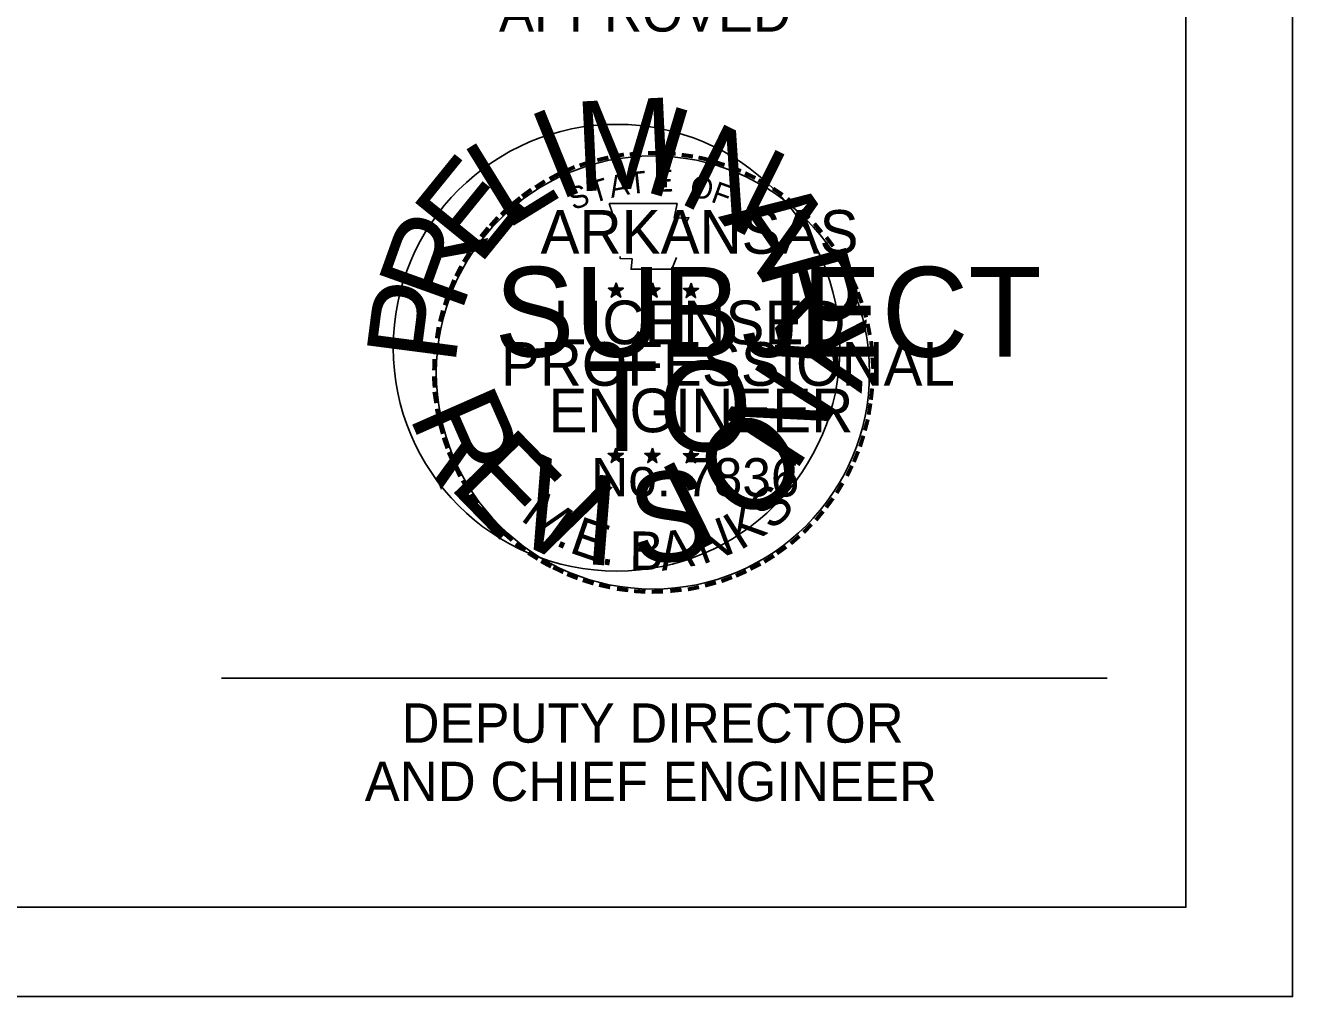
# Model space of a CAD drawing. Extents: x -492261 to -432772, y 1441225 to 1452922.
# Drawn here: x -457313 to -456748, y 1450513 to 1450946 of the extents above; entities that cross this region are included whole.
import ezdxf

# ---------------------------------------------------------------- set-up
doc = ezdxf.new("R2010")
doc.units = 0
for name, color, linetype in [('R_Border', 7, 'Continuous'), ('R_Border PE', 7, 'Continuous'), ('R_Border Prem', 7, 'Continuous'), ('R_No Plot', 7, 'Continuous')]:
    doc.layers.add(name, color=color, linetype=linetype)

msp = doc.modelspace()

# ---------------------------------------------------------------- linework, layer by layer
at = {"layer": 'R_Border'}
for q in [(-456795.84, 1452607.65), (-459957.64, 1450553.05)]:
    msp.add_line((-456795.84, 1450553.05), q, dxfattribs=at)
at = {"layer": 'R_Border PE'}
for p, q in [((-457053, 1450828.63), (-457049.6, 1450827.53)), ((-457053, 1450828.63), (-457050.5, 1450828.23)), ((-457053, 1450828.63), (-457050.7, 1450827.43)), ((-457051.7, 1450824.63), (-457049.6, 1450827.53)), ((-457051.7, 1450824.63), (-457050.5, 1450827.03)), ((-457051.7, 1450824.63), (-457049.7, 1450826.73)), ((-457049.6, 1450831.13), (-457050, 1450828.63)), ((-457047.5, 1450824.63), (-457049.7, 1450826.73)), ((-457049.6, 1450827.53), (-457049.6, 1450831.13)), ((-457049.6, 1450831.13), (-457049.1, 1450828.73)), ((-457046.3, 1450828.63), (-457049.6, 1450827.53)), ((-457047.5, 1450824.63), (-457049.6, 1450827.53)), ((-457046.3, 1450828.63), (-457049, 1450828.13)), ((-457047.5, 1450824.63), (-457048.9, 1450827.43)), ((-457046.3, 1450828.63), (-457048.2, 1450827.63)), ((-457036.7, 1450828.63), (-457033.3, 1450827.53)), ((-457036.7, 1450828.63), (-457034.3, 1450828.23)), ((-457036.7, 1450828.63), (-457034.5, 1450827.43)), ((-457035.5, 1450824.63), (-457033.3, 1450827.53)), ((-457035.5, 1450824.63), (-457034.2, 1450827.03)), ((-457035.5, 1450824.63), (-457033.4, 1450826.73)), ((-457033.3, 1450831.13), (-457033.7, 1450828.63)), ((-457031.3, 1450824.63), (-457033.4, 1450826.73)), ((-457033.3, 1450827.53), (-457033.3, 1450831.13)), ((-457033.3, 1450831.13), (-457032.9, 1450828.73)), ((-457030, 1450828.63), (-457033.3, 1450827.53)), ((-457031.3, 1450824.63), (-457033.3, 1450827.53)), ((-457030, 1450828.63), (-457032.8, 1450828.13)), ((-457031.3, 1450824.63), (-457032.7, 1450827.43)), ((-457030, 1450828.63), (-457032, 1450827.63)), ((-457019.6, 1450828.53), (-457016.2, 1450827.43)), ((-457019.6, 1450828.53), (-457017.2, 1450828.03)), ((-457019.6, 1450828.53), (-457017.3, 1450827.33)), ((-457018.4, 1450824.53), (-457016.2, 1450827.43)), ((-457018.4, 1450824.53), (-457017.1, 1450826.93)), ((-457018.4, 1450824.53), (-457016.2, 1450826.63)), ((-457016.2, 1450830.93), (-457016.6, 1450828.53)), ((-457016.2, 1450827.43), (-457016.2, 1450830.93)), ((-457016.2, 1450830.93), (-457015.8, 1450828.53)), ((-457012.8, 1450828.53), (-457016.2, 1450827.43)), ((-457014.2, 1450824.53), (-457016.2, 1450827.43)), ((-457014.2, 1450824.53), (-457016.2, 1450826.63)), ((-457012.8, 1450828.53), (-457015.7, 1450828.03)), ((-457014.2, 1450824.53), (-457015.5, 1450827.33)), ((-457012.8, 1450828.53), (-457014.9, 1450827.53)), ((-457053.1, 1450755.03), (-457049.7, 1450753.93)), ((-457053.1, 1450755.03), (-457050.5, 1450754.53)), ((-457053.1, 1450755.03), (-457050.7, 1450753.83)), ((-457051.7, 1450751.03), (-457049.7, 1450753.93)), ((-457051.7, 1450751.03), (-457050.5, 1450753.43)), ((-457051.7, 1450751.03), (-457049.7, 1450753.23)), ((-457049.7, 1450757.43), (-457050.1, 1450755.03)), ((-457049.7, 1450753.93), (-457049.7, 1450757.43)), ((-457049.7, 1450757.43), (-457049.2, 1450755.03)), ((-457046.3, 1450755.03), (-457049.7, 1450753.93)), ((-457047.5, 1450751.03), (-457049.7, 1450753.93)), ((-457047.5, 1450751.03), (-457049.7, 1450753.13)), ((-457046.3, 1450755.03), (-457049.1, 1450754.53)), ((-457047.5, 1450751.03), (-457048.9, 1450753.83)), ((-457046.3, 1450755.03), (-457048.2, 1450754.03)), ((-457036.8, 1450755.03), (-457033.4, 1450753.93)), ((-457036.8, 1450755.03), (-457034.3, 1450754.53)), ((-457036.8, 1450755.03), (-457034.5, 1450753.83)), ((-457035.5, 1450751.03), (-457033.4, 1450753.93)), ((-457035.5, 1450751.03), (-457034.3, 1450753.43)), ((-457035.5, 1450751.03), (-457033.4, 1450753.23)), ((-457033.4, 1450757.43), (-457033.8, 1450755.03)), ((-457033.4, 1450753.93), (-457033.4, 1450757.43)), ((-457033.4, 1450757.43), (-457033, 1450755.03)), ((-457030, 1450755.03), (-457033.4, 1450753.93)), ((-457031.4, 1450751.03), (-457033.4, 1450753.93)), ((-457031.4, 1450751.03), (-457033.4, 1450753.13)), ((-457030, 1450755.03), (-457032.9, 1450754.53)), ((-457031.4, 1450751.03), (-457032.7, 1450753.83)), ((-457030, 1450755.03), (-457032.1, 1450754.03)), ((-457019.6, 1450754.93), (-457016.2, 1450753.83)), ((-457019.6, 1450754.93), (-457017.2, 1450754.43)), ((-457019.6, 1450754.93), (-457017.3, 1450753.73)), ((-457018.4, 1450750.93), (-457016.2, 1450753.83)), ((-457018.4, 1450750.93), (-457017.1, 1450753.33)), ((-457018.4, 1450750.93), (-457016.2, 1450753.13)), ((-457016.2, 1450757.33), (-457016.6, 1450754.93)), ((-457016.2, 1450753.83), (-457016.2, 1450757.33)), ((-457016.2, 1450757.33), (-457015.8, 1450754.93)), ((-457012.8, 1450754.93), (-457016.2, 1450753.83)), ((-457014.2, 1450750.93), (-457016.2, 1450753.83)), ((-457014.2, 1450750.93), (-457016.2, 1450753.03)), ((-457012.8, 1450754.93), (-457015.7, 1450754.43)), ((-457014.2, 1450750.93), (-457015.6, 1450753.73)), ((-457012.8, 1450754.93), (-457014.9, 1450753.93)), ((-457225.32, 1450655.05), (-456830.96, 1450655.05))]:
    msp.add_line(p, q, dxfattribs=at)
for points in [[(-457052.6, 1450866.33), (-457050, 1450858.23)], [(-457018.5, 1450857.43), (-457017.1, 1450860.13), (-457023.7, 1450859.93), (-457022.4, 1450866.33), (-457052.6, 1450866.33)], [(-457047.8, 1450842.83), (-457047.8, 1450841.93), (-457042.4, 1450841.73), (-457042.9, 1450837.13), (-457024.7, 1450837.13), (-457022.7, 1450842.33)], [(-457049.6, 1450831.13), (-457047.5, 1450824.63), (-457053, 1450828.63), (-457046.3, 1450828.63), (-457051.7, 1450824.63), (-457049.6, 1450831.13)], [(-457033.3, 1450831.13), (-457031.3, 1450824.63), (-457036.7, 1450828.63), (-457030, 1450828.63), (-457035.5, 1450824.63), (-457033.3, 1450831.13)], [(-457016.2, 1450830.93), (-457014.2, 1450824.53), (-457019.6, 1450828.53), (-457012.8, 1450828.53), (-457018.4, 1450824.53), (-457016.2, 1450830.93)], [(-457049.7, 1450757.43), (-457047.5, 1450751.03), (-457053.1, 1450755.03), (-457046.3, 1450755.03), (-457051.7, 1450751.03), (-457049.7, 1450757.43)], [(-457033.4, 1450757.43), (-457031.4, 1450751.03), (-457036.8, 1450755.03), (-457030, 1450755.03), (-457035.5, 1450751.03), (-457033.4, 1450757.43)], [(-457016.2, 1450757.33), (-457014.2, 1450750.93), (-457019.6, 1450754.93), (-457012.8, 1450754.93), (-457018.4, 1450750.93), (-457016.2, 1450757.33)]]:
    msp.add_lwpolyline(points, dxfattribs=at)
for centre, radius in [((-457033.17, 1450791.14), 96.45), ((-457049.69, 1450827.51), 1.67), ((-457049.69, 1450827.51), 1.41), ((-457049.69, 1450827.51), 1.13), ((-457049.69, 1450827.51), 0.963), ((-457049.69, 1450827.51), 0.726), ((-457049.69, 1450827.51), 0.482), ((-457049.69, 1450827.51), 0.288), ((-457033.46, 1450827.51), 1.67), ((-457033.46, 1450827.51), 1.41), ((-457033.46, 1450827.51), 1.13), ((-457033.46, 1450827.51), 0.963), ((-457033.46, 1450827.51), 0.726), ((-457033.46, 1450827.51), 0.482), ((-457033.46, 1450827.51), 0.288), ((-457016.31, 1450827.39), 1.67), ((-457016.31, 1450827.39), 1.41), ((-457016.31, 1450827.39), 1.13), ((-457016.31, 1450827.39), 0.963), ((-457016.31, 1450827.39), 0.726), ((-457016.31, 1450827.39), 0.482), ((-457016.31, 1450827.39), 0.288), ((-457049.73, 1450753.9), 1.67), ((-457049.73, 1450753.9), 1.41), ((-457049.73, 1450753.9), 1.13), ((-457049.73, 1450753.9), 0.963), ((-457049.73, 1450753.9), 0.726), ((-457049.73, 1450753.9), 0.482), ((-457049.73, 1450753.9), 0.288), ((-457033.51, 1450753.9), 1.67), ((-457033.51, 1450753.9), 1.41), ((-457033.51, 1450753.9), 1.13), ((-457033.51, 1450753.9), 0.963), ((-457033.51, 1450753.9), 0.726), ((-457033.51, 1450753.9), 0.482), ((-457033.51, 1450753.9), 0.288), ((-457016.33, 1450753.8), 1.67), ((-457016.33, 1450753.8), 1.41), ((-457016.33, 1450753.8), 1.13), ((-457016.33, 1450753.8), 0.963), ((-457016.33, 1450753.8), 0.726), ((-457016.33, 1450753.8), 0.482), ((-457016.33, 1450753.8), 0.288)]:
    msp.add_circle(centre, radius, dxfattribs=at)
at = {"layer": 'R_Border Prem'}
msp.add_circle((-457049.36, 1450802.18), 99.45, dxfattribs=at)
at = {"layer": 'R_No Plot'}
msp.add_line((-460081.65, 1450513.26), (-456748.31, 1450513.26), dxfattribs=at)
for points in [[(-460081.71, 1452646.6), (-456748.31, 1452646.6), (-456748.31, 1450513.22), (-460081.71, 1450513.22)], [(-457618.44, 1452607.65), (-457618.44, 1452508.85), (-457261.12, 1452508.85), (-457261.12, 1452479.65), (-457029.12, 1452479.65), (-457029.12, 1452236.32), (-456795.84, 1452236.32), (-456795.84, 1450553.05), (-459957.64, 1450553.05), (-459957.64, 1452607.65)]]:
    msp.add_lwpolyline(points, close=True, dxfattribs=at)

# ---------------------------------------------------------------- texts
at = {"layer": 'R_Border PE'}
for s, height, p in [('APPROVED', 17.496, (-457101.7, 1450942.93)), ('ARKANSAS', 19.44, (-457083.2, 1450844.03)), ('LICENSED', 19.44, (-457077.4, 1450803.73)), ('PROFESSIONAL', 19.44, (-457100.9, 1450785.23)), ('ENGINEER', 19.44, (-457079.7, 1450764.53)), ('No. 7836', 17.078, (-457060.63, 1450735.93)), ('DEPUTY DIRECTOR', 17.496, (-457145.08, 1450626.32)), ('AND CHIEF ENGINEER', 17.496, (-457161.47, 1450600.33))]:
    msp.add_text(s, height=height, dxfattribs=at).set_placement(p)
for s, height, rotation, p in [('-', 15.55, 10.2193, (-457050.9, 1450881.23)), ('-', 15.55, 5.8968, (-457043.8, 1450882.23)), ('-', 15.55, 0.1862, (-457036.3, 1450882.93)), ('-', 15.55, 357.743, (-457029.3, 1450882.83)), ('-', 15.55, 352.1617, (-457022.1, 1450882.23)), ('-', 15.55, 24.3072, (-457071, 1450874.73)), ('-', 15.55, 19.1761, (-457064.7, 1450877.33)), ('-', 15.55, 13.6301, (-457057.4, 1450879.63)), ('-', 15.55, 347.2049, (-457015.1, 1450881.23)), ('-', 15.55, 342.3362, (-457008.8, 1450879.63)), ('-', 15.55, 337.8551, (-457001.8, 1450877.53)), ('-', 15.55, 34.0636, (-457082.9, 1450868.03)), ('-', 15.55, 28.7918, (-457077.1, 1450871.63)), ('T', 9.72, 16.4036, (-457059.7, 1450866.43)), ('A', 9.72, 11.2132, (-457051.7, 1450868.83)), ('T', 9.72, 6.0228, (-457043.5, 1450870.53)), ('E', 9.72, 0.8323, (-457032.7, 1450871.63)), ('O', 9.72, 350.4515, (-457017.1, 1450869.53)), ('-', 15.55, 334.1211, (-456995.6, 1450874.93)), ('-', 15.55, 329.6409, (-456990, 1450872.13)), ('-', 15.55, 36.2317, (-457088.6, 1450864.23)), ('S', 9.72, 21.594, (-457068.6, 1450863.23)), ('F', 9.72, 340.0707, (-457007.8, 1450867.33)), ('-', 15.55, 325.8627, (-456983.8, 1450868.63)), ('-', 15.55, 42.9622, (-457097.3, 1450856.43)), ('-', 15.55, 38.9507, (-457093.1, 1450860.53)), ('-', 15.55, 320.5297, (-456977.8, 1450864.53)), ('-', 15.55, 48.4231, (-457101.7, 1450851.73)), ('-', 15.55, 315.5786, (-456972, 1450859.73)), ('-', 15.55, 50.6142, (-457105.7, 1450847.13)), ('-', 15.55, 309.8797, (-456966.5, 1450854.33)), ('-', 15.55, 54.2325, (-457109.6, 1450841.53)), ('-', 15.55, 306.6522, (-456961.3, 1450848.53)), ('-', 15.55, 58.0706, (-457112.8, 1450836.43)), ('-', 13.61, 303.6753, (-456956.7, 1450843.03)), ('-', 15.55, 62.8713, (-457115.9, 1450830.43)), ('-', 15.55, 299.6684, (-456953.5, 1450837.03)), ('-', 15.55, 67.7743, (-457118.4, 1450824.53)), ('-', 15.55, 294.6628, (-456950.3, 1450831.13)), ('-', 15.55, 72.3945, (-457120.4, 1450818.43)), ('-', 15.55, 290.5728, (-456947.9, 1450825.63)), ('-', 15.55, 285.1233, (-456945.6, 1450819.93)), ('-', 15.55, 75.461, (-457122.4, 1450811.43)), ('-', 15.55, 81.2013, (-457123.6, 1450804.53)), ('-', 15.55, 280.5493, (-456943.6, 1450812.63)), ('-', 15.55, 85.1863, (-457124.4, 1450797.83)), ('-', 15.55, 276.5962, (-456942.1, 1450805.33)), ('-', 15.55, 274.3301, (-456941.5, 1450798.23)), ('-', 15.55, 89.0622, (-457124.6, 1450791.03)), ('-', 15.55, 94.1959, (-457124.3, 1450783.93)), ('-', 15.55, 269.9407, (-456941.2, 1450792.03)), ('-', 15.55, 98.9479, (-457123.6, 1450777.53)), ('-', 15.55, 263.5172, (-456941.4, 1450785.63)), ('-', 15.55, 260.9953, (-456942.1, 1450779.23)), ('-', 15.55, 101.7149, (-457122.3, 1450770.33)), ('-', 15.55, 255.7626, (-456943.1, 1450772.63)), ('-', 15.55, 105.4578, (-457120.7, 1450764.53)), ('-', 15.55, 109.0874, (-457118.7, 1450758.43)), ('-', 15.55, 252.8681, (-456944.9, 1450765.63)), ('-', 15.55, 114.0643, (-457116.2, 1450752.63)), ('-', 15.55, 247.8887, (-456947, 1450759.13)), ('-', 15.55, 115.7289, (-457113.2, 1450746.63)), ('-', 15.55, 244.6197, (-456949.6, 1450753.03)), ('-', 15.55, 120.4471, (-457109.7, 1450740.93)), ('-', 15.55, 239.0712, (-456953.4, 1450745.73)), ('-', 15.55, 125.8934, (-457105.9, 1450735.53)), ('M', 17.08, 323.9056, (-457092.66, 1450725.72)), ('S', 17.08, 42.9205, (-456980.29, 1450720.26)), ('-', 15.55, 130.7181, (-457101.3, 1450730.03)), ('K', 17.08, 32.2382, (-456994.34, 1450711.69)), ('-', 15.55, 233.8452, (-456957.3, 1450739.43)), ('-', 15.55, 134.2238, (-457096.3, 1450724.83)), ('E', 17.08, 340.8881, (-457070.96, 1450711.2)), ('N', 17.08, 20.5042, (-457011.31, 1450705.45)), ('-', 15.55, 231.2538, (-456961.5, 1450733.83)), ('-', 15.55, 138.9338, (-457091.2, 1450720.33)), ('B', 17.08, 359.3149, (-457043.76, 1450703.35)), ('A', 17.08, 8.7702, (-457029.19, 1450702.8)), ('-', 15.55, 221.0851, (-456971.2, 1450723.43)), ('-', 15.55, 225.7653, (-456966.2, 1450728.43)), ('-', 15.55, 144.6463, (-457085.8, 1450716.33)), ('.', 17.08, 336.3407, (-457077.18, 1450714.44)), ('-', 15.55, 215.7363, (-456976.6, 1450718.93)), ('-', 15.55, 148.0898, (-457080.4, 1450712.73)), ('-', 15.55, 151.5704, (-457074.8, 1450709.53)), ('.', 17.08, 350.694, (-457056.8, 1450705.93)), ('-', 15.55, 212.2491, (-456981.7, 1450715.13)), ('-', 15.55, 154.6002, (-457069.6, 1450707.23)), ('-', 15.55, 158.5612, (-457063.6, 1450704.73)), ('-', 15.55, 204.2516, (-456993.2, 1450708.53)), ('-', 15.55, 207.3568, (-456987.2, 1450711.73)), ('-', 15.55, 162.7983, (-457056.9, 1450702.63)), ('-', 15.55, 167.5555, (-457050, 1450701.13)), ('-', 15.55, 191.2858, (-457012.9, 1450701.63)), ('-', 15.55, 195.4743, (-457005.8, 1450703.63)), ('-', 15.55, 200.7184, (-456999.2, 1450705.93)), ('-', 15.55, 173.1155, (-457042.5, 1450700.03)), ('-', 15.55, 176.5183, (-457035.2, 1450699.43)), ('-', 15.55, 181.5918, (-457027.9, 1450699.63)), ('-', 15.55, 185.8167, (-457020.1, 1450700.43))]:
    msp.add_text(s, height=height, rotation=rotation, dxfattribs=at).set_placement(p)
at = {"layer": 'R_Border Prem'}
for s, rotation, p in [('M', 2.6943, (-457066.98, 1450871.71)), ('I', 22.0105, (-457075.69, 1450867.34)), ('I', 343.3781, (-457038.8, 1450872.37)), ('N', 333.7199, (-457023.02, 1450867.55)), ('E', 50.9849, (-457110.7, 1450838.11)), ('L', 31.6686, (-457098.88, 1450854.21)), ('A', 304.7456, (-457004.26, 1450860.47)), ('R', 70.3011, (-457118.7, 1450817.02)), ('R', 285.4294, (-456986.96, 1450840.24)), ('P', 82.6089, (-457121.33, 1450793.74)), ('Y', 266.1131, (-456977.79, 1450818.75)), ('N', 57.1378, (-456970.26, 1450745.78)), ('R', 293.7639, (-457142.09, 1450771.95)), ('O', 36.5754, (-456994.55, 1450722)), ('E', 314.3262, (-457124.86, 1450740.59)), ('V', 334.8885, (-457100.08, 1450718.77)), ('S', 5.732, (-457041.7, 1450705.41)), ('I', 26.2943, (-457014.93, 1450710.95)), ('I', 355.4508, (-457064.86, 1450706.06))]:
    msp.add_text(s, height=40, rotation=rotation, dxfattribs=at).set_placement(p)
for s, p in [('SUBJECT', (-457103.74, 1450798.16)), ('TO', (-457063.35, 1450756.17))]:
    msp.add_text(s, height=39.999, dxfattribs=at).set_placement(p)

doc.saveas('drawing.dxf')
